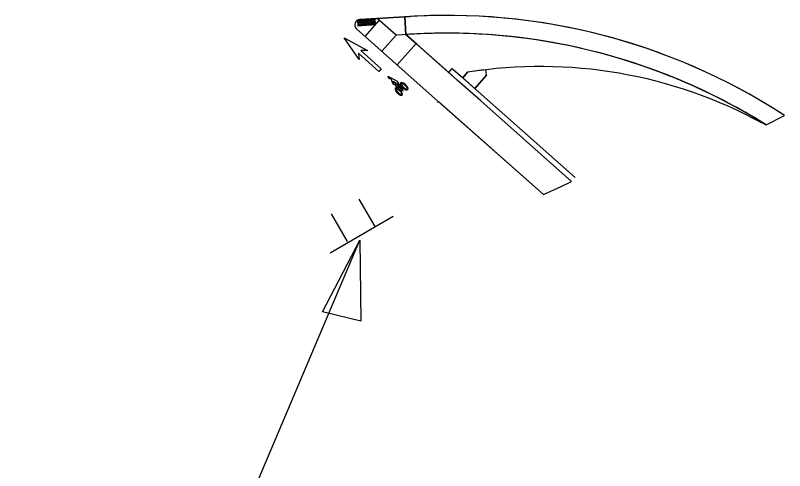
# Model space of a CAD drawing. Extents: x -5665 to 1997148, y 4 to 812485.
# Drawn here: x 1971404.6 to 1971620.5, y 802696 to 802823.9 of the extents above; entities that cross this region are included whole.
import ezdxf

# ---------------------------------------------------------------- set-up
doc = ezdxf.new("R2010")
doc.units = 0
for name, color, linetype in [('RD_EX_Bldg_Foundation', 7, 'Continuous'), ('RD_EX_VEG', 7, 'Continuous'), ('RD_PD_Final_TX', 7, 'Continuous'), ('RD_PD_SW', 7, 'Continuous'), ('RD_SHT_TX', 7, 'Continuous')]:
    doc.layers.add(name, color=color, linetype=linetype)

msp = doc.modelspace()

# ---------------------------------------------------------------- linework, layer by layer
at = {"layer": 'RD_EX_Bldg_Foundation'}
for p, q in [((1971501.08, 802811.45), (1971496.86, 802817.52)), ((1971496.86, 802817.52), (1971503.35, 802813.96)), ((1971506.58, 802808.08), (1971500.87, 802813.22)), ((1971500.87, 802813.22), (1971501.08, 802811.45)), ((1971503.35, 802813.96), (1971501.56, 802813.99)), ((1971501.56, 802813.99), (1971507.27, 802808.85)), ((1971507.27, 802808.85), (1971506.58, 802808.08)), ((1971513.31, 802803.55), (1971513.48, 802803.72)), ((1971513.48, 802803.72), (1971513.31, 802803.55)), ((1971514.12, 802804.38), (1971513.96, 802804.21)), ((1971513.96, 802804.21), (1971514.12, 802804.38)), ((1971514.12, 802804.38), (1971513.96, 802804.21)), ((1971511.95, 802802.18), (1971511.78, 802802)), ((1971511.79, 802802), (1971511.95, 802802.17)), ((1971512.43, 802802.67), (1971512.6, 802802.84)), ((1971512.6, 802802.84), (1971512.43, 802802.67)), ((1971512.6, 802802.84), (1971512.44, 802802.67))]:
    msp.add_line(p, q, dxfattribs=at)
for points in [[(1971509.12, 802806.47), (1971509.13, 802806.53), (1971509.15, 802806.57), (1971509.16, 802806.6), (1971509.18, 802806.62), (1971509.2, 802806.64), (1971509.21, 802806.65), (1971509.23, 802806.67), (1971509.26, 802806.68), (1971509.28, 802806.69), (1971509.32, 802806.71), (1971509.35, 802806.71), (1971509.83, 802806.25), (1971509.81, 802806.21), (1971509.8, 802806.17), (1971509.77, 802806.13), (1971509.75, 802806.09), (1971509.71, 802806.07), (1971509.67, 802806.04), (1971509.64, 802806.03), (1971509.61, 802806.02), (1971509.59, 802806.01)], [(1971509.98, 802806.33), (1971510.11, 802805.51), (1971510.59, 802804.57), (1971510.94, 802804.46), (1971510.47, 802805.4), (1971511.34, 802804.9), (1971511.18, 802804.22), (1971512.23, 802803.44), (1971512.23, 802803.86), (1971511.71, 802804.29), (1971511.74, 802804.75), (1971513.01, 802802.76), (1971513.41, 802802.75), (1971511.81, 802805.31)]]:
    msp.add_lwpolyline(points, close=True, dxfattribs=at)
for centre, major_axis, ratio, start_param, end_param in [((1971512.18, 802802.44), (0.984, -0.971), 0.421657, 3.205785, 4.728917), ((1971512.18, 802802.44), (0.984, -0.971), 0.421657, 3.143612, 3.205785), ((1971512.18, 802802.44), (0.984, -0.971), 0.421657, 1.55828, 3.143599), ((1971512.2, 802802.42), (0.757, -0.73), 0.327603, 1.575, 3.139545), ((1971513.7, 802803.98), (0.984, -0.971), 0.421657, 3.205785, 4.728917), ((1971513.7, 802803.98), (0.984, -0.971), 0.421657, 3.143612, 3.205785), ((1971513.7, 802803.98), (0.984, -0.971), 0.421657, 1.55828, 3.143599), ((1971513.72, 802803.96), (0.757, -0.73), 0.327603, 3.139551, 4.704089), ((1971513.72, 802803.96), (0.757, -0.73), 0.327603, 1.575, 3.139545), ((1971513.7, 802803.98), (0.984, -0.971), 0.421657, 4.73092, 6.285191), ((1971513.72, 802803.96), (0.757, -0.73), 0.327603, 4.706721, 4.968366), ((1971513.72, 802803.96), (0.757, -0.73), 0.327603, 4.968366, 6.281137), ((1971513.72, 802803.96), (0.757, -0.73), 0.327603, 6.281144, 7.855553), ((1971513.7, 802803.98), (0.984, -0.971), 0.421657, 0.002013, 1.556277), ((1971512.2, 802802.42), (0.757, -0.73), 0.327603, 3.139551, 4.704089), ((1971512.18, 802802.44), (0.984, -0.971), 0.421657, 4.73092, 6.285191), ((1971512.2, 802802.42), (0.757, -0.73), 0.327603, 4.706721, 4.968366), ((1971512.2, 802802.42), (0.757, -0.73), 0.327603, 4.968366, 6.281137), ((1971512.2, 802802.42), (0.757, -0.73), 0.327603, 6.281144, 7.855553), ((1971512.18, 802802.44), (0.984, -0.971), 0.421657, 0.002013, 1.556277)]:
    msp.add_ellipse(centre, major_axis=major_axis, ratio=ratio, start_param=start_param, end_param=end_param, dxfattribs=at)
at = {"layer": 'RD_EX_VEG'}
msp.add_line((1971527.19, 802808.93), (1971561.68, 802778.31), dxfattribs=at)
at = {"layer": 'RD_PD_Final_TX'}
msp.add_lwpolyline([(1971501.49, 802738.04), (1971490.79, 802740.6), (1971501.27, 802760.78)], close=True, dxfattribs=at)
at = {"layer": 'RD_PD_SW'}
for p, q in [((1971501.22, 802822.71), (1971515.3, 802823.55)), ((1971513.89, 802823.46), (1971501.22, 802822.71)), ((1971511.42, 802818.26), (1971506.07, 802823)), ((1971514.19, 802818.47), (1971513.85, 802823.46)), ((1971514.19, 802818.47), (1971513.89, 802823.46)), ((1971513.89, 802823.46), (1971514.19, 802818.47)), ((1971514.19, 802818.47), (1971513.89, 802823.46)), ((1971502.72, 802817.95), (1971506.7, 802822.43)), ((1971500.31, 802820.09), (1971523.26, 802799.72)), ((1971500.31, 802820.09), (1971523.26, 802799.72)), ((1971517.22, 802815.78), (1971514.19, 802818.47)), ((1971514.19, 802818.47), (1971528.57, 802805.7)), ((1971514.19, 802818.47), (1971517.22, 802815.78)), ((1971531.9, 802818.74), (1971530.24, 802818.79)), ((1971507.43, 802813.77), (1971511.41, 802818.26)), ((1971517.02, 802815.96), (1971511.71, 802809.97)), ((1971526.19, 802807.81), (1971517.22, 802815.78)), ((1971517.22, 802815.78), (1971526.19, 802807.81)), ((1971526.19, 802807.81), (1971527.19, 802808.93)), ((1971527.19, 802808.93), (1971530.13, 802806.33)), ((1971531.5, 802807.87), (1971530.13, 802806.33)), ((1971530.13, 802806.33), (1971531.5, 802807.87)), ((1971536.8, 802807.09), (1971536.62, 802808.58)), ((1971530.13, 802806.33), (1971533.48, 802803.35)), ((1971536.8, 802807.09), (1971533.48, 802803.35)), ((1971533.48, 802803.35), (1971536.8, 802807.09)), ((1971528.24, 802805.33), (1971528.29, 802805.29)), ((1971522.93, 802799.35), (1971522.98, 802799.3)), ((1971523.26, 802799.72), (1971552.77, 802773.53)), ((1971523.31, 802799.68), (1971552.77, 802773.53)), ((1971615.26, 802793.14), (1971620.47, 802795.74)), ((1971614.23, 802793.58), (1971614.31, 802793.72))]:
    msp.add_line(p, q, dxfattribs=at)
msp.add_lwpolyline([(1971505.51, 802822.93), (1971500.54, 802822.52), (1971500.67, 802820.93), (1971505.64, 802821.34)], close=True, dxfattribs=at)
for points in [[(1971513.89, 802823.46), (1971513.89, 802823.46)], [(1971560.69, 802777.19), (1971535.17, 802799.85), (1971528.57, 802805.7), (1971526.19, 802807.81)], [(1971614.31, 802793.72), (1971615.26, 802793.14), (1971620.45, 802795.75), (1971619.55, 802796.34)], [(1971552.77, 802773.53), (1971557.72, 802775.82), (1971560.69, 802777.19)]]:
    msp.add_lwpolyline(points, dxfattribs=at)
for centre, radius in [((1971504.46, 802822.55), 0.146), ((1971504.86, 802822.58), 0.146), ((1971505.25, 802822.61), 0.146), ((1971505.25, 802822.61), 0.073), ((1971500.87, 802822.25), 0.146), ((1971500.91, 802821.74), 0.146), ((1971500.87, 802822.25), 0.073), ((1971500.95, 802821.25), 0.146), ((1971500.91, 802821.74), 0.073), ((1971500.95, 802821.25), 0.073), ((1971501.27, 802822.28), 0.146), ((1971501.31, 802821.78), 0.146), ((1971501.27, 802822.28), 0.073), ((1971501.35, 802821.28), 0.146), ((1971501.31, 802821.78), 0.073), ((1971501.35, 802821.28), 0.073), ((1971501.67, 802822.32), 0.146), ((1971501.71, 802821.81), 0.146), ((1971501.67, 802822.32), 0.073), ((1971501.75, 802821.31), 0.146), ((1971501.71, 802821.81), 0.073), ((1971501.75, 802821.31), 0.073), ((1971502.06, 802822.35), 0.146), ((1971502.11, 802821.84), 0.146), ((1971502.06, 802822.35), 0.073), ((1971502.15, 802821.35), 0.146), ((1971502.11, 802821.84), 0.073), ((1971502.15, 802821.35), 0.073), ((1971502.46, 802822.38), 0.146), ((1971502.5, 802821.88), 0.146), ((1971502.46, 802822.38), 0.073), ((1971502.55, 802821.38), 0.146), ((1971502.5, 802821.88), 0.073), ((1971502.55, 802821.38), 0.073), ((1971502.86, 802822.42), 0.146), ((1971502.9, 802821.91), 0.146), ((1971502.86, 802822.42), 0.073), ((1971502.94, 802821.41), 0.146), ((1971502.9, 802821.91), 0.073), ((1971502.94, 802821.41), 0.073), ((1971503.26, 802822.45), 0.146), ((1971503.3, 802821.94), 0.146), ((1971503.26, 802822.45), 0.073), ((1971503.34, 802821.44), 0.146), ((1971503.3, 802821.94), 0.073), ((1971503.34, 802821.44), 0.073), ((1971503.66, 802822.48), 0.146), ((1971503.7, 802821.97), 0.146), ((1971503.66, 802822.48), 0.073), ((1971503.74, 802821.48), 0.146), ((1971503.7, 802821.97), 0.073), ((1971503.74, 802821.48), 0.073), ((1971504.06, 802822.51), 0.146), ((1971504.1, 802822.01), 0.146), ((1971504.06, 802822.51), 0.073), ((1971504.14, 802821.51), 0.146), ((1971504.1, 802822.01), 0.073), ((1971504.14, 802821.51), 0.073), ((1971504.5, 802822.04), 0.146), ((1971504.46, 802822.55), 0.073), ((1971504.54, 802821.54), 0.146), ((1971504.5, 802822.04), 0.073), ((1971504.54, 802821.54), 0.073), ((1971504.9, 802822.07), 0.146), ((1971504.86, 802822.58), 0.073), ((1971504.94, 802821.58), 0.146), ((1971504.9, 802822.07), 0.073), ((1971504.94, 802821.58), 0.073), ((1971505.3, 802822.11), 0.146), ((1971505.34, 802821.61), 0.146), ((1971505.3, 802822.11), 0.073), ((1971505.34, 802821.61), 0.073)]:
    msp.add_circle(centre, radius, dxfattribs=at)
for centre, radius, start, end in [((1971501.31, 802821.21), 1.5, 93.4058, 228.4058), ((1971501.31, 802821.21), 1.5, 93.4058, 228.4058), ((1971525.64, 802649.86), 174, 56.9751, 95.4484), ((1971525.64, 802649.86), 174, 57.3367, 93.87), ((1971525.63, 802649.82), 169.04, 57.9779, 94.8263), ((1971525.64, 802649.86), 169, 58.3513, 93.8838), ((1971525.64, 802649.86), 169, 88.4395, 93.8838), ((1971525.64, 802649.86), 169, 58.3513, 87.8768), ((1971551.92, 802679.49), 130, 61.36, 99.0375), ((1971551.92, 802679.49), 130, 96.7577, 99.0375)]:
    msp.add_arc(centre, radius, start, end, dxfattribs=at)
at = {"layer": 'RD_SHT_TX'}
for p, q in [((1971501, 802772.25), (1971505.48, 802764.53)), ((1971492.87, 802757.22), (1971510.62, 802767.52)), ((1971493.23, 802768.11), (1971497.7, 802760.4)), ((1971228.52, 802116.88), (1971501.27, 802760.78))]:
    msp.add_line(p, q, dxfattribs=at)

doc.saveas('drawing.dxf')
